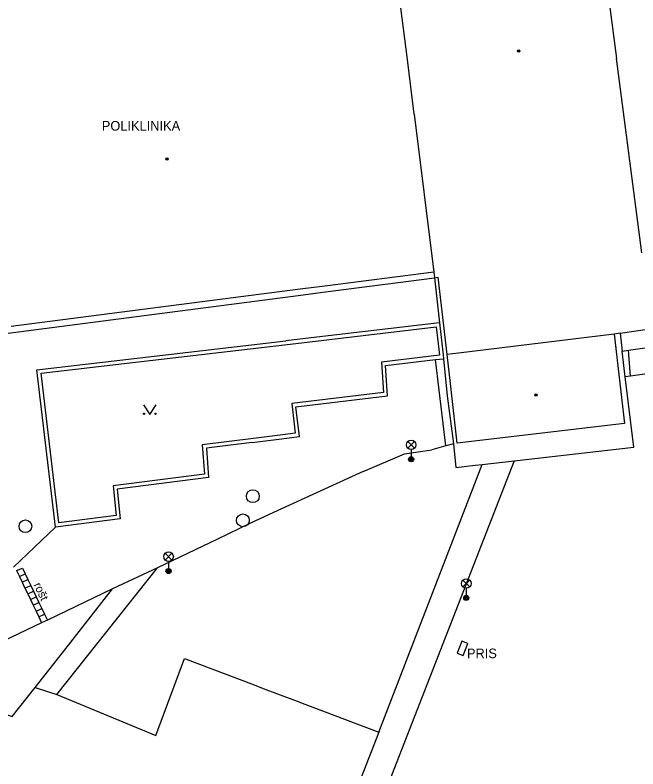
# Model space of a CAD drawing. Extents: x -595546 to -593986, y -1160845 to -1159202.
# Drawn here: x -594647.5 to -594598.8, y -1160808.6 to -1160749.7 of the extents above; entities that cross this region are included whole.
import ezdxf

# ---------------------------------------------------------------- set-up
doc = ezdxf.new("R2010")
doc.units = 0
for name, color, linetype in [('DOP - rozhrani ploch obecne', 7, 'Continuous'), ('kanalizace - povrch.  znaky - skut. velikost', 7, 'Continuous'), ('Level 24', 7, 'Continuous'), ('Level 27', 7, 'Continuous'), ('Level 33', 7, 'Continuous'), ('Level 36', 7, 'Continuous'), ('Level 39', 7, 'Continuous'), ('TM - budovy zdene_ betonove - VP', 7, 'Continuous'), ('TM - chodniky - VP', 7, 'Continuous'), ('TM - letecke snimky - pomocna linie', 7, 'Continuous'), ('TM - popis objektu', 7, 'Continuous'), ('TM - poznamka', 7, 'Continuous'), ('TM - rozhrani mezi zpev. plochami mezi sebou - VP', 7, 'Continuous'), ('TM - rozhrani ploch obecne - VP', 7, 'Continuous'), ('TM - schody - VP', 7, 'Continuous')]:
    doc.layers.add(name, color=color, linetype=linetype)

msp = doc.modelspace()

# ---------------------------------------------------------------- linework, layer by layer
at = {"layer": 'DOP - rozhrani ploch obecne'}
for points in [[(-594599.83, -1160777.93), (-594600.05, -1160775.93)], [(-594599.41, -1160777.87), (-594599.55, -1160775.86)], [(-594613.84, -1160783.33), (-594614.65, -1160776.59)], [(-594614.01, -1160776.52), (-594613.74, -1160779.41)], [(-594613.74, -1160779.41), (-594613.25, -1160783.16)]]:
    msp.add_lwpolyline(points, dxfattribs=at)
at = {"layer": 'kanalizace - povrch.  znaky - skut. velikost'}
for points in [[(-594647.4, -1160793.08), (-594646.94, -1160792.88), (-594646.73, -1160793.32)], [(-594647.4, -1160793.08), (-594647.18, -1160793.54)], [(-594647.18, -1160793.54), (-594646.73, -1160793.32)], [(-594647.18, -1160793.54), (-594646.96, -1160793.99)], [(-594646.96, -1160793.99), (-594646.51, -1160793.77)], [(-594646.73, -1160793.32), (-594646.51, -1160793.77)], [(-594646.51, -1160793.77), (-594646.29, -1160794.23)], [(-594646.96, -1160793.99), (-594646.75, -1160794.44)], [(-594646.75, -1160794.44), (-594646.29, -1160794.23)], [(-594646.29, -1160794.23), (-594646.08, -1160794.68)], [(-594646.75, -1160794.44), (-594646.53, -1160794.89)], [(-594646.53, -1160794.89), (-594646.08, -1160794.68)], [(-594646.53, -1160794.89), (-594646.32, -1160795.34)], [(-594646.08, -1160794.68), (-594645.86, -1160795.13)], [(-594646.32, -1160795.34), (-594645.86, -1160795.13)], [(-594646.32, -1160795.34), (-594646.1, -1160795.79)], [(-594645.86, -1160795.13), (-594645.65, -1160795.58)], [(-594646.1, -1160795.79), (-594645.65, -1160795.58)], [(-594646.1, -1160795.79), (-594645.88, -1160796.25)], [(-594645.88, -1160796.25), (-594645.43, -1160796.03)], [(-594645.65, -1160795.58), (-594645.43, -1160796.03)], [(-594645.43, -1160796.03), (-594645.22, -1160796.48)], [(-594645.88, -1160796.25), (-594645.67, -1160796.7)], [(-594645.67, -1160796.7), (-594645.22, -1160796.48)], [(-594645.67, -1160796.7), (-594645.45, -1160797.16)], [(-594645.22, -1160796.48), (-594644.99, -1160796.95)]]:
    msp.add_lwpolyline(points, dxfattribs=at)
at = {"layer": 'Level 24'}
msp.add_lwpolyline([(-594612.598, -1160798.594), (-594612.95, -1160799.53), (-594612.482, -1160799.706), (-594612.13, -1160798.77)], close=True, dxfattribs=at)
at = {"layer": 'Level 27'}
for centre in [(-594628.93, -1160787.26), (-594629.71, -1160789.15), (-594646.71, -1160789.61)]:
    msp.add_circle(centre, 0.5, dxfattribs=at)
at = {"layer": 'Level 33'}
for p, q in [((-594616.815, -1160783.51), (-594616.285, -1160782.98)), ((-594616.815, -1160782.98), (-594616.285, -1160783.51)), ((-594616.55, -1160783.62), (-594616.55, -1160784.37)), ((-594635.785, -1160792.25), (-594635.255, -1160791.72)), ((-594635.785, -1160791.72), (-594635.255, -1160792.25)), ((-594635.52, -1160792.36), (-594635.52, -1160793.11)), ((-594612.505, -1160794.35), (-594611.975, -1160793.82)), ((-594612.505, -1160793.82), (-594611.975, -1160794.35)), ((-594612.24, -1160794.46), (-594612.24, -1160795.21))]:
    msp.add_line(p, q, dxfattribs=at)
for centre, radius in [((-594616.55, -1160783.245), 0.375), ((-594616.55, -1160784.37), 0.2), ((-594616.55, -1160784.37), 0.145), ((-594616.55, -1160784.37), 0.0876), ((-594635.52, -1160791.985), 0.375), ((-594635.52, -1160793.11), 0.2), ((-594635.52, -1160793.11), 0.145), ((-594635.52, -1160793.11), 0.0876), ((-594612.24, -1160794.085), 0.375), ((-594612.24, -1160795.21), 0.2), ((-594612.24, -1160795.21), 0.145), ((-594612.24, -1160795.21), 0.0876)]:
    msp.add_circle(centre, radius, dxfattribs=at)
at = {"layer": 'Level 36'}
msp.add_lwpolyline([(-594637.49, -1160780.12), (-594636.99, -1160780.87), (-594636.49, -1160780.12)], dxfattribs=at)
for centre in [(-594637.44, -1160780.82), (-594636.541, -1160780.82)]:
    msp.add_circle(centre, 0.05, dxfattribs=at)
at = {"layer": 'Level 39'}
for centre, radius in [((-594608.14, -1160752.47), 0.09), ((-594608.14, -1160752.47), 0.0398), ((-594635.65, -1160760.91), 0.09), ((-594635.65, -1160760.91), 0.0398), ((-594606.78, -1160779.36), 0.09), ((-594606.78, -1160779.36), 0.0398)]:
    msp.add_circle(centre, radius, dxfattribs=at)
at = {"layer": 'TM - budovy zdene_ betonove - VP'}
for points in [[(-594616.84, -1160753.14), (-594617.87, -1160745.02)], [(-594601.12, -1160748.24), (-594600.49, -1160753.06)], [(-594616.31, -1160757.4), (-594616.84, -1160753.14)], [(-594598.51, -1160768.24), (-594600.49, -1160753.06)], [(-594616.31, -1160757.4), (-594614.78, -1160769.74)], [(-594614.78, -1160769.74), (-594623.3, -1160770.84)], [(-594614.78, -1160769.74), (-594614.73, -1160770.19)], [(-594614.73, -1160770.19), (-594614.43, -1160770.15)], [(-594613.74, -1160776.18), (-594614.43, -1160770.15)], [(-594625.22, -1160771.09), (-594647.82, -1160774)], [(-594623.3, -1160770.84), (-594625.22, -1160771.09)], [(-594600.2, -1160774.52), (-594597.89, -1160774.18)], [(-594600.69, -1160774.59), (-594612.85, -1160776.07)], [(-594600.2, -1160774.52), (-594600.69, -1160774.59)], [(-594600.69, -1160774.59), (-594599.87, -1160781.59)], [(-594612.85, -1160776.07), (-594613.74, -1160776.18)], [(-594613.48, -1160778.45), (-594613.74, -1160776.18)], [(-594612.95, -1160783.12), (-594613.48, -1160778.45)], [(-594599.87, -1160781.59), (-594612.95, -1160783.12)]]:
    msp.add_lwpolyline(points, dxfattribs=at)
at = {"layer": 'TM - chodniky - VP'}
for points in [[(-594623.46, -1160771.32), (-594614.73, -1160770.19)], [(-594614.73, -1160770.19), (-594614.33, -1160773.7)], [(-594625.38, -1160771.57), (-594623.46, -1160771.32)], [(-594650.68, -1160774.86), (-594625.38, -1160771.57)], [(-594565.44, -1160772.97), (-594599.41, -1160777.87)], [(-594614.33, -1160773.7), (-594624.38, -1160774.88)], [(-594614.33, -1160773.7), (-594614.04, -1160776.22)], [(-594624.38, -1160774.88), (-594626.35, -1160775.11)], [(-594600.2, -1160774.52), (-594600.05, -1160775.93)], [(-594599.55, -1160775.86), (-594589.93, -1160774.5)], [(-594645.81, -1160777.39), (-594626.35, -1160775.11)], [(-594600.05, -1160775.93), (-594599.55, -1160775.86)], [(-594618.56, -1160777.04), (-594614.65, -1160776.59)], [(-594614.65, -1160776.59), (-594614.01, -1160776.52)], [(-594614.04, -1160776.22), (-594614.01, -1160776.52)], [(-594618.39, -1160779.41), (-594618.56, -1160777.04)], [(-594644.36, -1160789.68), (-594645.81, -1160777.39)], [(-594599.41, -1160777.87), (-594599.83, -1160777.93)], [(-594599.13, -1160783.42), (-594599.83, -1160777.93)], [(-594625.56, -1160780.27), (-594618.39, -1160779.41)], [(-594625.29, -1160782.6), (-594625.56, -1160780.27)], [(-594626.89, -1160782.8), (-594625.29, -1160782.6)], [(-594628.98, -1160783.06), (-594632.56, -1160783.5)], [(-594628.98, -1160783.06), (-594626.89, -1160782.8)], [(-594613.25, -1160783.16), (-594613.84, -1160783.33)], [(-594613.25, -1160783.16), (-594613.05, -1160785.01)], [(-594632.56, -1160783.5), (-594632.39, -1160785.8)], [(-594617.08, -1160783.96), (-594614.94, -1160783.64)], [(-594613.84, -1160783.33), (-594614.94, -1160783.64)], [(-594608.49, -1160784.49), (-594599.13, -1160783.42)], [(-594620.31, -1160785.32), (-594617.08, -1160783.96)], [(-594613.05, -1160785.01), (-594611.54, -1160784.84)], [(-594611.54, -1160784.84), (-594611.009, -1160784.779)], [(-594611.009, -1160784.779), (-594608.49, -1160784.49)], [(-594620.31, -1160785.32), (-594626.98, -1160788.37), (-594629.1, -1160789.36)], [(-594632.39, -1160785.8), (-594639.53, -1160786.71)], [(-594639.53, -1160786.71), (-594639.29, -1160789.03)], [(-594639.29, -1160789.03), (-594644.36, -1160789.68)], [(-594629.1, -1160789.36), (-594631.7, -1160790.61)], [(-594631.7, -1160790.61), (-594636.39, -1160792.85)], [(-594636.39, -1160792.85), (-594639.89, -1160794.51)], [(-594639.89, -1160794.51), (-594644.99, -1160796.95)], [(-594645.45, -1160797.16), (-594662.16, -1160805.13)], [(-594644.99, -1160796.95), (-594645.45, -1160797.16)]]:
    msp.add_lwpolyline(points, dxfattribs=at)
at = {"layer": 'TM - letecke snimky - pomocna linie'}
for points in [[(-594608.49, -1160784.49), (-594625.89, -1160829.08), (-594624.96, -1160841.93)], [(-594619.073, -1160805.711), (-594611.009, -1160784.779)], [(-594644.26, -1160802.75), (-594636.39, -1160792.85)], [(-594645.95, -1160802.21), (-594643.81, -1160799.49), (-594639.89, -1160794.51)], [(-594644.26, -1160802.75), (-594636.51, -1160805.95), (-594634.27, -1160799.95), (-594628.83, -1160802.01), (-594628.11, -1160802.28), (-594625.87, -1160803.13), (-594625.46, -1160803.28), (-594624.86, -1160803.51), (-594624.24, -1160803.74), (-594619.073, -1160805.711)], [(-594668.209, -1160843.241), (-594657.94, -1160816.77), (-594652.5, -1160802.87), (-594647.74, -1160804.47), (-594645.95, -1160802.21)], [(-594645.95, -1160802.21), (-594644.26, -1160802.75)], [(-594619.073, -1160805.711), (-594627.1, -1160826.286), (-594630, -1160833.78), (-594629.94, -1160833.61), (-594631.14, -1160836.94), (-594631.55, -1160838.06), (-594633.29, -1160842.88), (-594633.431, -1160843.241)]]:
    msp.add_lwpolyline(points, dxfattribs=at)
at = {"layer": 'TM - rozhrani mezi zpev. plochami mezi sebou - VP'}
msp.add_lwpolyline([(-594647.64, -1160792.8), (-594644.36, -1160789.68)], dxfattribs=at)
at = {"layer": 'TM - rozhrani ploch obecne - VP'}
msp.add_lwpolyline([(-594645.48, -1160777.65), (-594626.45, -1160775.42), (-594624.48, -1160775.19), (-594614.59, -1160774.03), (-594614.34, -1160776.25), (-594618.88, -1160776.78), (-594618.71, -1160779.15), (-594625.89, -1160780.01), (-594625.62, -1160782.34), (-594626.79, -1160782.48), (-594628.88, -1160782.74), (-594632.88, -1160783.24), (-594632.71, -1160785.54), (-594639.86, -1160786.45), (-594639.62, -1160788.77), (-594644.1, -1160789.34), (-594645.48, -1160777.65)], dxfattribs=at)
at = {"layer": 'TM - schody - VP'}
for points in [[(-594599.83, -1160777.93), (-594600.05, -1160775.93)], [(-594599.41, -1160777.87), (-594599.55, -1160775.86)], [(-594613.84, -1160783.32), (-594614.65, -1160776.59)], [(-594614.01, -1160776.52), (-594613.74, -1160779.41)], [(-594613.74, -1160779.41), (-594613.25, -1160783.16)]]:
    msp.add_lwpolyline(points, dxfattribs=at)

# ---------------------------------------------------------------- texts
at = {"layer": 'TM - popis objektu'}
for s, p in [('POLIKLINIKA', (-594640.74, -1160758.69)), ('PRIS', (-594612.19, -1160799.92))]:
    msp.add_text(s, height=0.75, dxfattribs=at).set_placement(p)
at = {"layer": 'TM - poznamka'}
msp.add_text('rošt', height=0.65, rotation=295.595, dxfattribs=at).set_placement((-594646.09, -1160794.19))

doc.saveas('drawing.dxf')
